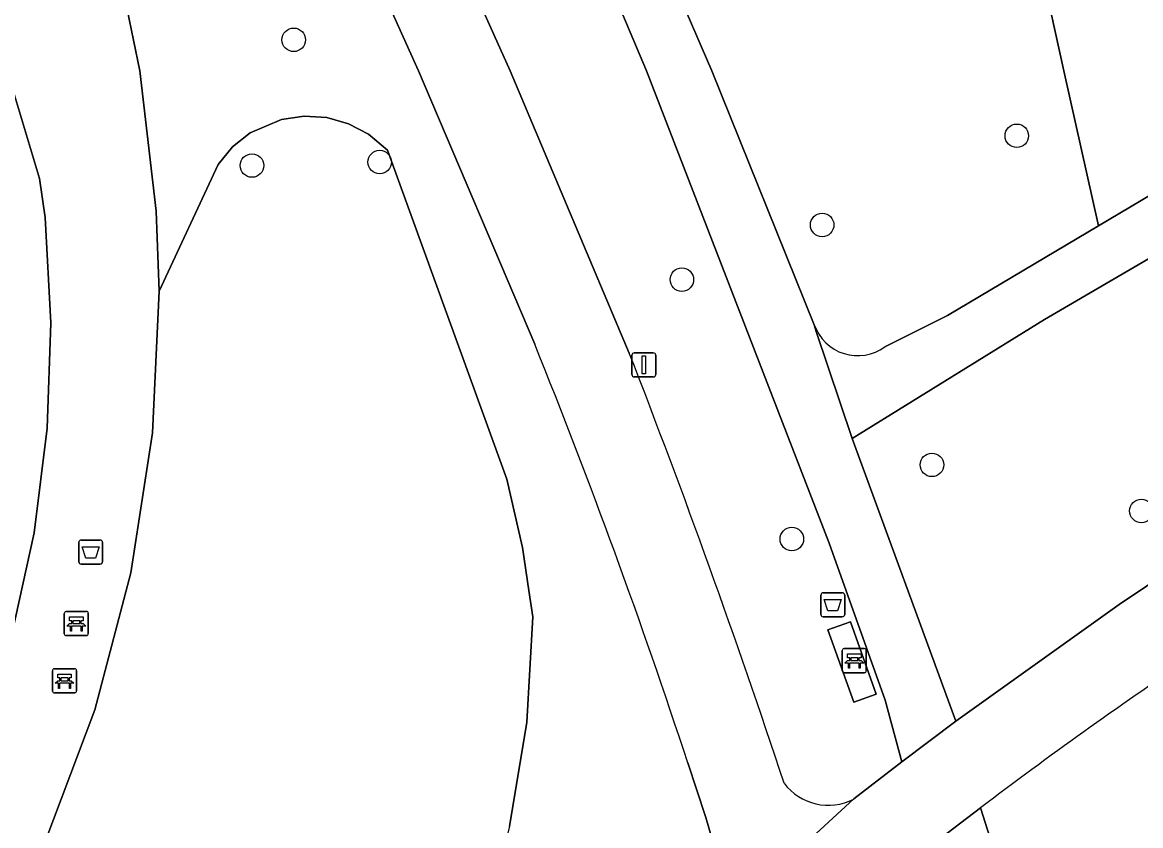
# Model space of a CAD drawing. Extents: x 159039 to 160102, y 381214 to 382524.
# Drawn here: x 159393.36 to 159439.83, y 382218.63 to 382252.02 of the extents above; entities that cross this region are included whole.
import ezdxf

# ---------------------------------------------------------------- set-up
doc = ezdxf.new("R2010")
doc.units = 0
for name, color, linetype in [('IMGEO_Afvalbak', 7, 'Continuous'), ('IMGEO_Bank', 7, 'Continuous'), ('IMGEO_Berm_groen', 7, 'Continuous'), ('IMGEO_Boom', 7, 'Continuous'), ('IMGEO_Fietspad_gesloten', 7, 'Continuous'), ('IMGEO_Fietspad_open', 7, 'Continuous'), ('IMGEO_Groenvoorziening', 7, 'Continuous'), ('IMGEO_Lichtmast', 7, 'Continuous'), ('IMGEO_Oever', 7, 'Continuous'), ('IMGEO_Voetpad_gesloten', 7, 'Continuous'), ('IMGEO_Voetpad_open', 7, 'Continuous')]:
    doc.layers.add(name, color=color, linetype=linetype)

msp = doc.modelspace()

# ---------------------------------------------------------------- linework, layer by layer
at = {"layer": 'IMGEO_Afvalbak'}
for p, q in [((159395.702, 382229.604), (159395.702, 382230.404)), ((159395.702, 382230.404), (159395.702, 382229.604)), ((159395.802, 382230.504), (159396.592, 382230.504)), ((159396.592, 382230.504), (159395.802, 382230.504)), ((159396.692, 382230.404), (159396.692, 382229.604)), ((159396.692, 382229.604), (159396.692, 382230.404)), ((159396.592, 382229.504), (159395.802, 382229.504)), ((159395.802, 382229.504), (159396.592, 382229.504)), ((159426.538, 382227.414), (159426.538, 382228.214)), ((159426.538, 382228.214), (159426.538, 382227.414)), ((159426.638, 382228.314), (159427.428, 382228.314)), ((159427.428, 382228.314), (159426.638, 382228.314)), ((159427.528, 382228.214), (159427.528, 382227.414)), ((159427.528, 382227.414), (159427.528, 382228.214)), ((159427.428, 382227.314), (159426.638, 382227.314)), ((159426.638, 382227.314), (159427.428, 382227.314))]:
    msp.add_line(p, q, dxfattribs=at)
for points in [[(159395.845, 382230.218), (159396.549, 382230.218), (159396.4, 382229.748), (159395.994, 382229.748), (159395.845, 382230.218)], [(159426.681, 382228.028), (159427.385, 382228.028), (159427.236, 382227.558), (159426.83, 382227.558), (159426.681, 382228.028)]]:
    msp.add_lwpolyline(points, dxfattribs=at)
for centre, start, end in [((159395.802, 382230.404), 90, 180), ((159395.802, 382230.404), 90, 180), ((159396.592, 382230.404), 0, 90), ((159396.592, 382230.404), 360, 90), ((159395.802, 382229.604), 180, 270), ((159395.802, 382229.604), 180, 270), ((159396.592, 382229.604), 270, 0), ((159396.592, 382229.604), 270, 0), ((159426.638, 382228.214), 90, 180), ((159426.638, 382228.214), 90, 180), ((159427.428, 382228.214), 0, 90), ((159427.428, 382228.214), 360, 90), ((159426.638, 382227.414), 180, 270), ((159426.638, 382227.414), 180, 270), ((159427.428, 382227.414), 270, 0), ((159427.428, 382227.414), 270, 0)]:
    msp.add_arc(centre, 0.1, start, end, dxfattribs=at)
at = {"layer": 'IMGEO_Bank'}
for p, q in [((159395.174, 382227.534), (159396.015, 382227.534)), ((159396.015, 382227.534), (159395.174, 382227.534)), ((159395.099, 382226.609), (159395.099, 382227.45)), ((159395.099, 382227.45), (159395.099, 382226.609)), ((159395.408, 382227.04), (159395.408, 382227.146)), ((159395.452, 382227.146), (159395.452, 382227.04)), ((159395.74, 382227.152), (159395.458, 382227.152)), ((159395.746, 382227.04), (159395.746, 382227.146)), ((159395.79, 382227.146), (159395.79, 382227.04)), ((159396.099, 382227.459), (159396.099, 382226.618)), ((159396.099, 382226.618), (159396.099, 382227.459)), ((159395.796, 382226.932), (159395.403, 382226.932)), ((159395.458, 382227.034), (159395.74, 382227.034)), ((159396.024, 382226.534), (159395.183, 382226.534)), ((159395.183, 382226.534), (159396.024, 382226.534)), ((159427.427, 382225.067), (159427.427, 382225.908)), ((159427.427, 382225.908), (159427.427, 382225.067)), ((159427.502, 382225.992), (159428.343, 382225.992)), ((159428.343, 382225.992), (159427.502, 382225.992)), ((159428.427, 382225.917), (159428.427, 382225.076)), ((159428.427, 382225.076), (159428.427, 382225.917)), ((159428.124, 382225.39), (159427.731, 382225.39)), ((159427.736, 382225.498), (159427.736, 382225.604)), ((159427.78, 382225.604), (159427.78, 382225.498)), ((159428.068, 382225.61), (159427.786, 382225.61)), ((159427.786, 382225.492), (159428.068, 382225.492)), ((159428.074, 382225.498), (159428.074, 382225.604)), ((159428.118, 382225.604), (159428.118, 382225.498)), ((159394.61, 382224.229), (159394.61, 382225.07)), ((159394.61, 382225.07), (159394.61, 382224.229)), ((159394.685, 382225.154), (159395.526, 382225.154)), ((159395.526, 382225.154), (159394.685, 382225.154)), ((159394.919, 382224.66), (159394.919, 382224.766)), ((159394.963, 382224.766), (159394.963, 382224.66)), ((159395.251, 382224.772), (159394.969, 382224.772)), ((159395.257, 382224.66), (159395.257, 382224.766)), ((159395.301, 382224.766), (159395.301, 382224.66)), ((159395.61, 382225.079), (159395.61, 382224.238)), ((159395.61, 382224.238), (159395.61, 382225.079)), ((159428.352, 382224.992), (159427.511, 382224.992)), ((159427.511, 382224.992), (159428.352, 382224.992)), ((159395.307, 382224.552), (159394.914, 382224.552)), ((159394.969, 382224.654), (159395.251, 382224.654)), ((159395.535, 382224.154), (159394.694, 382224.154)), ((159394.694, 382224.154), (159395.535, 382224.154))]:
    msp.add_line(p, q, dxfattribs=at)
for points in [[(159395.402, 382227.152), (159395.316, 382227.152), (159395.316, 382227.313), (159395.879, 382227.313), (159395.879, 382227.152), (159395.796, 382227.152)], [(159395.346, 382226.932), (159395.204, 382226.932), (159395.316, 382227.034), (159395.402, 382227.034)], [(159395.396, 382226.925), (159395.396, 382226.718), (159395.353, 382226.718), (159395.353, 382226.925)], [(159395.796, 382227.034), (159395.879, 382227.034), (159395.991, 382226.932), (159395.852, 382226.932)], [(159395.846, 382226.925), (159395.846, 382226.718), (159395.802, 382226.718), (159395.802, 382226.925)], [(159427.73, 382225.61), (159427.644, 382225.61), (159427.644, 382225.771), (159428.207, 382225.771), (159428.207, 382225.61), (159428.124, 382225.61)], [(159427.674, 382225.39), (159427.532, 382225.39), (159427.644, 382225.492), (159427.73, 382225.492)], [(159427.724, 382225.383), (159427.724, 382225.176), (159427.681, 382225.176), (159427.681, 382225.383)], [(159428.124, 382225.492), (159428.207, 382225.492), (159428.319, 382225.39), (159428.18, 382225.39)], [(159428.174, 382225.383), (159428.174, 382225.176), (159428.13, 382225.176), (159428.13, 382225.383)], [(159394.913, 382224.772), (159394.827, 382224.772), (159394.827, 382224.933), (159395.39, 382224.933), (159395.39, 382224.772), (159395.307, 382224.772)], [(159394.857, 382224.552), (159394.715, 382224.552), (159394.827, 382224.654), (159394.913, 382224.654)], [(159394.907, 382224.545), (159394.907, 382224.338), (159394.864, 382224.338), (159394.864, 382224.545)], [(159395.307, 382224.654), (159395.39, 382224.654), (159395.502, 382224.552), (159395.363, 382224.552)], [(159395.357, 382224.545), (159395.357, 382224.338), (159395.313, 382224.338), (159395.313, 382224.545)]]:
    msp.add_lwpolyline(points, dxfattribs=at)
for centre, radius, start, end in [((159395.177, 382227.456), 0.0779, 92.4484, 184.2845), ((159395.177, 382227.456), 0.0779, 92.4484, 184.2845), ((159396.021, 382227.456), 0.0779, 2.4484, 94.2845), ((159396.021, 382227.456), 0.0779, 2.4484, 94.2845), ((159395.401, 382227.145), 0.00671, 2.8957, 87.1043), ((159395.458, 382227.145), 0.00671, 92.8957, 177.1043), ((159395.74, 382227.145), 0.00671, 2.8957, 87.1043), ((159395.797, 382227.145), 0.00671, 92.8957, 177.1043), ((159395.177, 382226.612), 0.0779, 182.4484, 274.2845), ((159395.177, 382226.612), 0.0779, 182.4484, 274.2845), ((159395.346, 382226.925), 0.00671, 2.8957, 87.1043), ((159395.403, 382226.925), 0.00671, 92.8957, 177.1043), ((159395.401, 382227.041), 0.00671, 272.8957, 357.1043), ((159395.458, 382227.041), 0.00671, 182.8957, 267.1043), ((159395.74, 382227.041), 0.00671, 272.8957, 357.1043), ((159395.797, 382227.041), 0.00671, 182.8957, 267.1043), ((159395.795, 382226.925), 0.00671, 2.8957, 87.1043), ((159395.852, 382226.925), 0.00671, 92.8957, 177.1043), ((159396.021, 382226.612), 0.0779, 272.4484, 4.2845), ((159396.021, 382226.612), 0.0779, 272.4484, 4.2845), ((159427.505, 382225.914), 0.0779, 92.4484, 184.2845), ((159427.505, 382225.914), 0.0779, 92.4484, 184.2845), ((159428.349, 382225.914), 0.0779, 2.4484, 94.2845), ((159428.349, 382225.914), 0.0779, 2.4484, 94.2845), ((159427.674, 382225.383), 0.00671, 2.8957, 87.1043), ((159427.731, 382225.383), 0.00671, 92.8957, 177.1043), ((159427.729, 382225.603), 0.00671, 2.8957, 87.1043), ((159427.729, 382225.499), 0.00671, 272.8957, 357.1043), ((159427.786, 382225.603), 0.00671, 92.8957, 177.1043), ((159427.786, 382225.499), 0.00671, 182.8957, 267.1043), ((159428.068, 382225.603), 0.00671, 2.8957, 87.1043), ((159428.068, 382225.499), 0.00671, 272.8957, 357.1043), ((159428.125, 382225.603), 0.00671, 92.8957, 177.1043), ((159428.125, 382225.499), 0.00671, 182.8957, 267.1043), ((159428.123, 382225.383), 0.00671, 2.8957, 87.1043), ((159428.18, 382225.383), 0.00671, 92.8957, 177.1043), ((159394.688, 382225.076), 0.0779, 92.4484, 184.2845), ((159394.688, 382225.076), 0.0779, 92.4484, 184.2845), ((159394.912, 382224.765), 0.00671, 2.8957, 87.1043), ((159394.969, 382224.765), 0.00671, 92.8957, 177.1043), ((159395.251, 382224.765), 0.00671, 2.8957, 87.1043), ((159395.308, 382224.765), 0.00671, 92.8957, 177.1043), ((159395.532, 382225.076), 0.0779, 2.4484, 94.2845), ((159395.532, 382225.076), 0.0779, 2.4484, 94.2845), ((159427.505, 382225.07), 0.0779, 182.4484, 274.2845), ((159427.505, 382225.07), 0.0779, 182.4484, 274.2845), ((159428.349, 382225.07), 0.0779, 272.4484, 4.2845), ((159428.349, 382225.07), 0.0779, 272.4484, 4.2845), ((159394.857, 382224.545), 0.00671, 2.8957, 87.1043), ((159394.914, 382224.545), 0.00671, 92.8957, 177.1043), ((159394.912, 382224.661), 0.00671, 272.8957, 357.1043), ((159394.969, 382224.661), 0.00671, 182.8957, 267.1043), ((159395.251, 382224.661), 0.00671, 272.8957, 357.1043), ((159395.308, 382224.661), 0.00671, 182.8957, 267.1043), ((159395.306, 382224.545), 0.00671, 2.8957, 87.1043), ((159395.363, 382224.545), 0.00671, 92.8957, 177.1043), ((159394.688, 382224.232), 0.0779, 182.4484, 274.2845), ((159394.688, 382224.232), 0.0779, 182.4484, 274.2845), ((159395.532, 382224.232), 0.0779, 272.4484, 4.2845), ((159395.532, 382224.232), 0.0779, 272.4484, 4.2845)]:
    msp.add_arc(centre, radius, start, end, dxfattribs=at)
at = {"layer": 'IMGEO_Berm_groen'}
for points in [[(159419.295, 382250), (159415.094, 382259.948), (159414.181, 382259.404), (159410.286, 382257.929), (159410.106, 382257.845), (159413.63, 382250), (159418.575, 382238.278)], [(159427.903, 382219.742), (159429.902, 382221.282), (159429.21, 382223.844), (159426.881, 382230.369), (159419.295, 382250)]]:
    msp.add_lwpolyline(points, dxfattribs=at)
msp.add_lwpolyline([(159427.767, 382227.105), (159428.84, 382224.101), (159427.903, 382223.766), (159426.83, 382226.77)], close=True, dxfattribs=at)
for centre, radius, start, end in [((159083.334, 382107.527), 359.837, 18.2812, 21.3068), ((159426.844, 382221.775), 2.293, 216.8345, 297.5091)]:
    msp.add_arc(centre, radius, start, end, dxfattribs=at)
at = {"layer": 'IMGEO_Boom'}
for centre in [(159404.635, 382251.295), (159434.679, 382247.306), (159408.205, 382246.214), (159402.9, 382246.069), (159426.592, 382243.602), (159420.763, 382241.33), (159431.153, 382233.629), (159439.858, 382231.714), (159425.332, 382230.545)]:
    msp.add_circle(centre, 0.489, dxfattribs=at)
at = {"layer": 'IMGEO_Fietspad_gesloten'}
for points in [[(159443.516, 382230.898), (159438.931, 382227.83), (159432.148, 382222.972), (159429.902, 382221.282), (159427.903, 382219.742), (159422.663, 382214.917)], [(159414.856, 382200.045), (159420.729, 382207.511), (159427.617, 382214.987), (159427.971, 382215.292), (159431.252, 382217.9), (159433.177, 382219.377)]]:
    msp.add_lwpolyline(points, dxfattribs=at)
msp.add_arc((159550.829, 382064.088), 194.825, 124.01792, 127.14879, dxfattribs=at)
at = {"layer": 'IMGEO_Fietspad_open'}
for points in [[(159413.63, 382250), (159410.106, 382257.845), (159407.065, 382256.427), (159406.958, 382256.378), (159409.824, 382250), (159414.65, 382238.644)], [(159418.575, 382238.278), (159413.63, 382250)], [(159421.01, 382221.242), (159421.763, 382218.975), (159422.424, 382216.685), (159422.663, 382214.917), (159427.903, 382219.742)]]:
    msp.add_lwpolyline(points, dxfattribs=at)
for centre, radius, start, end in [((159155.248, 382133.976), 279.723, 18.17823, 21.97398), ((159083.334, 382107.527), 359.837, 18.2812, 21.3068), ((159426.844, 382221.775), 2.293, 216.8345, 297.5091)]:
    msp.add_arc(centre, radius, start, end, dxfattribs=at)
at = {"layer": 'IMGEO_Groenvoorziening'}
for points in [[(159392.579, 382206.409), (159388.205, 382207.097), (159388.425, 382207.663), (159391.645, 382212.672), (159394.291, 382217.935), (159396.374, 382223.445), (159397.869, 382229.143), (159398.76, 382234.967), (159399.037, 382240.851), (159398.922, 382244.167), (159398.239, 382250.005), (159397.446, 382253.848), (159396.879, 382255.05), (159395.205, 382258.594), (159374.36, 382302.742), (159376.349, 382304.177)], [(159429.194, 382238.532), (159431.799, 382239.843), (159438.071, 382243.558), (159436.636, 382250), (159433.389, 382264.737)], [(159449.108, 382264.131), (159444.878, 382264.603), (159441.397, 382265.024), (159436.223, 382265.065), (159433.389, 382264.737), (159436.636, 382250), (159438.071, 382243.558), (159448.924, 382250), (159450.718, 382251.065)], [(159417.301, 382260.903), (159422.008, 382250), (159426.267, 382239.449)], [(159414.65, 382238.644), (159409.824, 382250), (159406.958, 382256.378)], [(159390.845, 382254.868), (159392.572, 382250.522), (159394.073, 382245.528), (159394.306, 382243.917), (159394.544, 382239.539), (159394.39, 382235.158), (159393.845, 382230.808), (159392.913, 382226.524), (159391.603, 382222.34), (159384.897, 382204.066), (159384.335, 382202.871), (159383.595, 382201.777), (159382.606, 382197.305), (159377.042, 382184.07), (159377.021, 382184.016), (159376.846, 382182.174), (159376.686, 382178.287)], [(159397.446, 382253.848), (159398.239, 382250.005), (159398.922, 382244.167), (159399.037, 382240.851), (159401.488, 382246.118), (159402.091, 382246.844), (159402.831, 382247.43), (159404.128, 382247.989), (159405.062, 382248.125), (159406.004, 382248.065), (159406.912, 382247.81), (159407.748, 382247.371), (159408.528, 382246.713), (159413.496, 382233.037), (159414.14, 382230.198), (159414.409, 382228.403), (159414.572, 382227.32), (159414.315, 382222.934), (159413.601, 382218.6), (159412.791, 382215.478), (159410.862, 382207.931), (159409.422, 382203.758), (159402.918, 382204.782), (159392.579, 382206.409)], [(159453.976, 382250.108), (159453.769, 382250), (159451.639, 382248.891), (159435.826, 382239.666), (159427.843, 382234.731), (159432.148, 382222.972), (159438.931, 382227.83), (159443.516, 382230.898)], [(159413.601, 382218.6), (159414.315, 382222.934), (159414.572, 382227.32), (159414.409, 382228.403), (159414.14, 382230.198), (159413.496, 382233.037), (159408.528, 382246.713), (159407.748, 382247.371), (159406.912, 382247.81), (159406.004, 382248.065), (159405.062, 382248.125), (159404.128, 382247.989), (159402.831, 382247.43), (159402.091, 382246.844), (159401.488, 382246.118), (159399.037, 382240.851), (159398.76, 382234.967), (159397.869, 382229.143), (159396.374, 382223.445), (159394.291, 382217.935)], [(159433.177, 382219.377), (159435.118, 382213.234), (159445.476, 382217.55), (159449.076, 382208.089), (159450.401, 382204.607), (159455.156, 382192.109), (159463.378, 382200.068), (159479.891, 382214.989), (159495.419, 382228.265), (159500, 382231.964)], [(159422.663, 382214.917), (159422.424, 382216.685), (159421.763, 382218.975), (159421.01, 382221.242)]]:
    msp.add_lwpolyline(points, dxfattribs=at)
for centre, radius, start, end in [((159428.071, 382240.076), 1.91, 199.1817, 306.0278), ((159155.248, 382133.976), 279.723, 18.17823, 21.97398), ((159550.829, 382064.088), 194.825, 124.01792, 127.14879)]:
    msp.add_arc(centre, radius, start, end, dxfattribs=at)
at = {"layer": 'IMGEO_Lichtmast'}
for p, q in [((159418.787, 382238.286), (159419.577, 382238.286)), ((159419.577, 382238.286), (159418.787, 382238.286)), ((159418.687, 382237.386), (159418.687, 382238.186)), ((159418.687, 382238.186), (159418.687, 382237.386)), ((159419.677, 382238.186), (159419.677, 382237.386)), ((159419.677, 382237.386), (159419.677, 382238.186)), ((159419.577, 382237.286), (159418.787, 382237.286)), ((159418.787, 382237.286), (159419.577, 382237.286))]:
    msp.add_line(p, q, dxfattribs=at)
msp.add_lwpolyline([(159419.107, 382238.161), (159419.257, 382238.161), (159419.257, 382237.411), (159419.107, 382237.411), (159419.107, 382238.161)], dxfattribs=at)
for centre, start, end in [((159418.787, 382238.186), 90, 180), ((159418.787, 382238.186), 90, 180), ((159419.577, 382238.186), 0, 90), ((159419.577, 382238.186), 360, 90), ((159418.787, 382237.386), 180, 270), ((159418.787, 382237.386), 180, 270), ((159419.577, 382237.386), 270, 0), ((159419.577, 382237.386), 270, 0)]:
    msp.add_arc(centre, 0.1, start, end, dxfattribs=at)
at = {"layer": 'IMGEO_Oever'}
msp.add_lwpolyline([(159376.686, 382178.287), (159376.846, 382182.174), (159377.021, 382184.016), (159377.042, 382184.07), (159382.606, 382197.305), (159383.595, 382201.777), (159384.335, 382202.871), (159384.897, 382204.066), (159391.603, 382222.34), (159392.913, 382226.524), (159393.845, 382230.808), (159394.39, 382235.158), (159394.544, 382239.539), (159394.306, 382243.917), (159394.073, 382245.528), (159392.572, 382250.522), (159390.845, 382254.868)], dxfattribs=at)
at = {"layer": 'IMGEO_Voetpad_gesloten'}
msp.add_lwpolyline([(159426.267, 382239.449), (159422.008, 382250), (159417.301, 382260.903), (159415.094, 382259.948), (159419.295, 382250), (159426.881, 382230.369), (159429.21, 382223.844), (159429.902, 382221.282), (159432.148, 382222.972), (159427.843, 382234.731), (159426.342, 382239.167)], close=True, dxfattribs=at)
for points in [[(159450.718, 382251.065), (159448.924, 382250), (159438.071, 382243.558), (159431.799, 382239.843), (159429.194, 382238.532)], [(159426.267, 382239.449), (159426.342, 382239.167), (159427.843, 382234.731), (159435.826, 382239.666), (159451.639, 382248.891), (159453.769, 382250), (159453.976, 382250.108)], [(159440.175, 382198.788), (159439.287, 382200.784), (159438.269, 382203.671), (159437.008, 382207.25), (159435.118, 382213.234), (159433.177, 382219.377), (159431.252, 382217.9), (159434.848, 382206.536), (159437.151, 382199.999)]]:
    msp.add_lwpolyline(points, dxfattribs=at)
msp.add_arc((159428.071, 382240.076), 1.91, 199.1817, 306.0278, dxfattribs=at)
at = {"layer": 'IMGEO_Voetpad_open'}
msp.add_lwpolyline([(159428.84, 382224.101), (159427.767, 382227.105), (159426.83, 382226.77), (159427.903, 382223.766)], close=True, dxfattribs=at)

doc.saveas('drawing.dxf')
